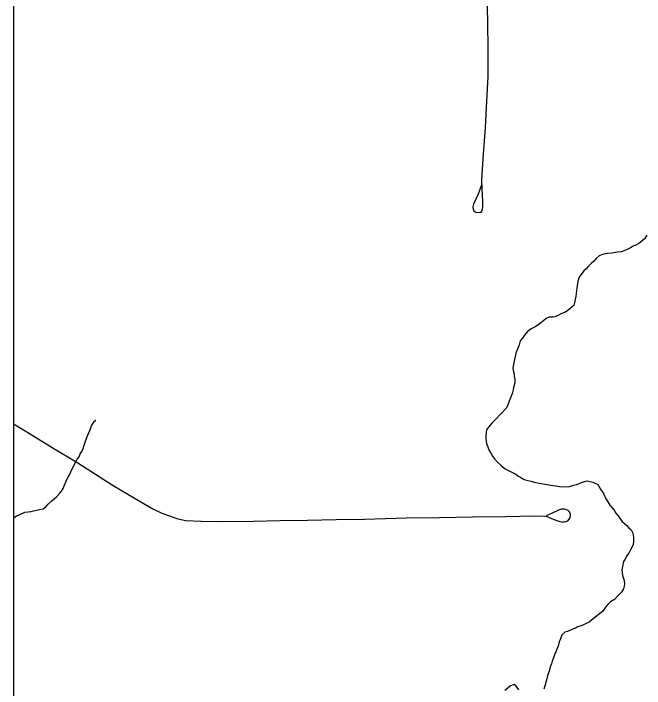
# Model space of a CAD drawing. Extents: x 103424 to 290657, y 38711 to 110967.
# Drawn here: x 214246.3526 to 214246.6485, y 40210.6735 to 40210.9902 of the extents above; entities that cross this region are included whole.
import ezdxf

# ---------------------------------------------------------------- set-up
doc = ezdxf.new("R2010")
doc.units = 0
for name, color, linetype in [('GM_X_Corporation', 7, 'Continuous'), ('GM_X_Major_River', 7, 'Continuous'), ('GM_X_Minor_River', 7, 'Continuous'), ('GM_X_Township_Road', 7, 'Continuous')]:
    doc.layers.add(name, color=color, linetype=linetype)

msp = doc.modelspace()

# ---------------------------------------------------------------- linework, layer by layer
at = {"layer": 'GM_X_Corporation'}
msp.add_lwpolyline([(214246.35258, 40213.74302), (214246.35258, 40208.30125), (214253.15258, 40208.30125), (214253.15258, 40215.10125), (214247.88425, 40215.10125), (214247.88593, 40214.68485), (214247.88621, 40214.66416), (214247.8863, 40214.63438), (214247.88525, 40214.01696), (214247.88494, 40213.98106), (214247.88095, 40213.75762), (214247.63273, 40213.75746), (214247.49304, 40213.75527), (214246.50862, 40213.74676)], close=True, dxfattribs=at)
msp.add_lwpolyline([(214247.88879, 40210.60782), (214247.88541, 40210.97189), (214247.88429, 40211.07504), (214247.88413, 40211.07857), (214247.88412, 40211.09067), (214247.88357, 40211.10072), (214247.88307, 40211.14987), (214247.88333, 40211.15714), (214247.88339, 40211.16225), (214247.88347, 40211.16997), (214247.88347, 40211.21689), (214247.88373, 40211.26395), (214247.88347, 40211.30242), (214247.88323, 40211.33902), (214247.71936, 40211.33382), (214247.71766, 40211.33377), (214246.78109, 40211.33216), (214246.35258, 40211.331), (214246.35258, 40208.71735)], dxfattribs=at)
at = {"layer": 'GM_X_Major_River'}
for points in [[(214246.64958, 40210.88625), (214246.64847, 40210.88452), (214246.64735, 40210.88336), (214246.64584, 40210.88238), (214246.64453, 40210.8816), (214246.64358, 40210.88121), (214246.64189, 40210.88023), (214246.64076, 40210.87964), (214246.63925, 40210.87904), (214246.63774, 40210.87845), (214246.63566, 40210.87822), (214246.63338, 40210.87781), (214246.63111, 40210.87758), (214246.62884, 40210.87716), (214246.62733, 40210.87657), (214246.62583, 40210.87521), (214246.62471, 40210.87405), (214246.62359, 40210.87289), (214246.62228, 40210.87173), (214246.62117, 40210.87038), (214246.62004, 40210.86941), (214246.61781, 40210.86652), (214246.61727, 40210.86461), (214246.61676, 40210.86137), (214246.61625, 40210.85756), (214246.61591, 40210.85527), (214246.61538, 40210.85317), (214246.6135, 40210.85162), (214246.61144, 40210.85007), (214246.60936, 40210.84927), (214246.60824, 40210.84868), (214246.60654, 40210.84789), (214246.60559, 40210.84769), (214246.60388, 40210.84766), (214246.60237, 40210.84707), (214246.60125, 40210.8461), (214246.59975, 40210.84493), (214246.5975, 40210.84337), (214246.59543, 40210.8422), (214246.59355, 40210.84084), (214246.59225, 40210.83929), (214246.59114, 40210.83775), (214246.5902, 40210.8366), (214246.58967, 40210.83469), (214246.58894, 40210.83277), (214246.58821, 40210.83086), (214246.58786, 40210.82934), (214246.5875, 40210.82781), (214246.58716, 40210.82552), (214246.58681, 40210.8238), (214246.58703, 40210.8221), (214246.58743, 40210.82096), (214246.58745, 40210.82001), (214246.58766, 40210.81849), (214246.58769, 40210.81697), (214246.58715, 40210.81468), (214246.58663, 40210.8122), (214246.58572, 40210.80991), (214246.58498, 40210.80837), (214246.58389, 40210.80531), (214246.57867, 40210.79971), (214246.57699, 40210.79797), (214246.57531, 40210.79605), (214246.57438, 40210.79489), (214246.57421, 40210.79394), (214246.57405, 40210.79222), (214246.57407, 40210.79089), (214246.57428, 40210.78975), (214246.57449, 40210.78843)], [(214246.57449, 40210.78843), (214246.57509, 40210.78692), (214246.57569, 40210.78521), (214246.57647, 40210.7839), (214246.57725, 40210.78258), (214246.57822, 40210.78126), (214246.57957, 40210.77976), (214246.58131, 40210.77808), (214246.58324, 40210.77659), (214246.58573, 40210.7753), (214246.58726, 40210.77457), (214246.58822, 40210.77401), (214246.58918, 40210.77327), (214246.59052, 40210.77253), (214246.59206, 40210.7716), (214246.59396, 40210.77107), (214246.5953, 40210.77071), (214246.59682, 40210.77035), (214246.59835, 40210.77), (214246.60006, 40210.76964), (214246.60178, 40210.76929), (214246.60463, 40210.76896), (214246.60673, 40210.76861), (214246.60863, 40210.76826), (214246.61111, 40210.76811), (214246.61338, 40210.76834), (214246.61527, 40210.76894), (214246.6166, 40210.76916), (214246.61754, 40210.76955), (214246.61905, 40210.77015), (214246.62056, 40210.77055), (214246.62169, 40210.77095), (214246.62303, 40210.77059), (214246.62436, 40210.77023), (214246.62666, 40210.76913), (214246.62784, 40210.76706), (214246.62861, 40210.76593), (214246.6294, 40210.76461), (214246.63019, 40210.76273), (214246.63136, 40210.76103), (214246.63233, 40210.75953), (214246.6333, 40210.75821), (214246.63427, 40210.75709), (214246.63505, 40210.75577), (214246.63621, 40210.75446), (214246.63719, 40210.75314), (214246.63796, 40210.75202), (214246.63893, 40210.75108), (214246.64028, 40210.74996), (214246.64105, 40210.74902), (214246.64221, 40210.7479), (214246.643, 40210.74639), (214246.64341, 40210.7445), (214246.64344, 40210.7426), (214246.64328, 40210.74108), (214246.64272, 40210.73992), (214246.64199, 40210.73858), (214246.64125, 40210.73705), (214246.64014, 40210.73551), (214246.6394, 40210.73417), (214246.63866, 40210.73301), (214246.63831, 40210.73149), (214246.63797, 40210.7292), (214246.63799, 40210.72787), (214246.6382, 40210.72654), (214246.63861, 40210.72503), (214246.639, 40210.72408), (214246.63922, 40210.72238), (214246.63905, 40210.72142), (214246.63869, 40210.72028), (214246.63776, 40210.71874), (214246.63608, 40210.717), (214246.6344, 40210.71526), (214246.63252, 40210.71409), (214246.6314, 40210.71293), (214246.63029, 40210.71158), (214246.6288, 40210.70966), (214246.62618, 40210.70752), (214246.62262, 40210.70461), (214246.61885, 40210.70284), (214246.61715, 40210.70243), (214246.61621, 40210.70184), (214246.61526, 40210.70145), (214246.61357, 40210.70066), (214246.61224, 40210.70026), (214246.61111, 40210.69986), (214246.6098, 40210.6987), (214246.60907, 40210.69678), (214246.60853, 40210.69544), (214246.60799, 40210.69334), (214246.60744, 40210.692), (214246.6069, 40210.69066), (214246.60635, 40210.68932), (214246.60581, 40210.68779), (214246.60526, 40210.68626), (214246.6049, 40210.68512), (214246.60436, 40210.68359), (214246.60382, 40210.68168), (214246.6031, 40210.67957), (214246.60274, 40210.67805), (214246.60167, 40210.67404)], [(214246.58953, 40210.67289), (214246.58837, 40210.67458), (214246.5874, 40210.67532), (214246.5857, 40210.67472), (214246.58439, 40210.67356), (214246.58308, 40210.67259)], [(214246.60167, 40210.67404), (214246.60131, 40210.67308)]]:
    msp.add_lwpolyline(points, dxfattribs=at)
at = {"layer": 'GM_X_Minor_River'}
msp.add_line((214246.35258, 40210.75358), (214246.35381, 40210.75438), dxfattribs=at)
msp.add_lwpolyline([(214246.35381, 40210.75438), (214246.35551, 40210.75517), (214246.35796, 40210.75616), (214246.35947, 40210.75637), (214246.3608, 40210.75658), (214246.36194, 40210.75679), (214246.36345, 40210.7572), (214246.36534, 40210.75761), (214246.36648, 40210.75782), (214246.36779, 40210.75879), (214246.36891, 40210.75995), (214246.37059, 40210.7615), (214246.37284, 40210.76363), (214246.37414, 40210.76498), (214246.37507, 40210.76614), (214246.37581, 40210.76729), (214246.37636, 40210.76863), (214246.37691, 40210.76997), (214246.37764, 40210.7715), (214246.37838, 40210.77303), (214246.37911, 40210.77438), (214246.37985, 40210.77591), (214246.38242, 40210.78109), (214246.38335, 40210.78224), (214246.3839, 40210.78358), (214246.38464, 40210.78473), (214246.38518, 40210.78607), (214246.38573, 40210.7876), (214246.38627, 40210.78951), (214246.387, 40210.79124), (214246.38772, 40210.79315), (214246.38846, 40210.79487), (214246.38918, 40210.79679), (214246.39048, 40210.79871), (214246.39104, 40210.79929), (214246.39104, 40210.79948)], dxfattribs=at)
at = {"layer": 'GM_X_Township_Road'}
for points in [[(214246.57205, 40210.90976), (214246.57053, 40210.90553), (214246.56827, 40210.90072), (214246.56794, 40210.89945), (214246.5681, 40210.89838), (214246.56856, 40210.89756), (214246.56938, 40210.89706), (214246.57077, 40210.89678), (214246.57188, 40210.89698), (214246.57246, 40210.8978), (214246.57271, 40210.89957), (214246.57267, 40210.90237), (214246.57242, 40210.90763), (214246.57217, 40210.91227), (214246.57305, 40210.92442), (214246.57392, 40210.93656), (214246.57443, 40210.94606), (214246.5752, 40210.96066), (214246.57525, 40210.97487), (214246.57507, 40210.98455), (214246.57488, 40210.99423), (214246.5748, 40211.00154)], [(214246.35258, 40210.79769), (214246.35887, 40210.79387), (214246.37079, 40210.78663), (214246.38272, 40210.77939), (214246.39102, 40210.77409), (214246.39931, 40210.76878), (214246.41047, 40210.76216), (214246.4179, 40210.75781), (214246.42216, 40210.75581), (214246.4257, 40210.75445), (214246.42915, 40210.75318), (214246.43332, 40210.75237), (214246.44057, 40210.752), (214246.44946, 40210.75182), (214246.46499, 40210.75206), (214246.47772, 40210.75226), (214246.49044, 40210.75246), (214246.50386, 40210.75273), (214246.51728, 40210.753), (214246.52708, 40210.75327), (214246.53687, 40210.75355), (214246.5524, 40210.75378), (214246.56785, 40210.75402), (214246.5833, 40210.75425), (214246.59672, 40210.75456), (214246.60179, 40210.75439), (214246.60291, 40210.75411), (214246.60416, 40210.7536), (214246.60735, 40210.75238), (214246.60884, 40210.75189), (214246.60988, 40210.75169), (214246.61083, 40210.75163), (214246.61175, 40210.75177), (214246.61253, 40210.75221), (214246.61319, 40210.75287), (214246.61365, 40210.75369), (214246.61386, 40210.75486), (214246.6137, 40210.75563), (214246.61334, 40210.7564), (214246.61268, 40210.75708), (214246.61171, 40210.75747), (214246.61085, 40210.75762), (214246.60967, 40210.75757), (214246.60814, 40210.75711), (214246.60518, 40210.75574), (214246.60237, 40210.75445)]]:
    msp.add_lwpolyline(points, dxfattribs=at)

doc.saveas('drawing.dxf')
